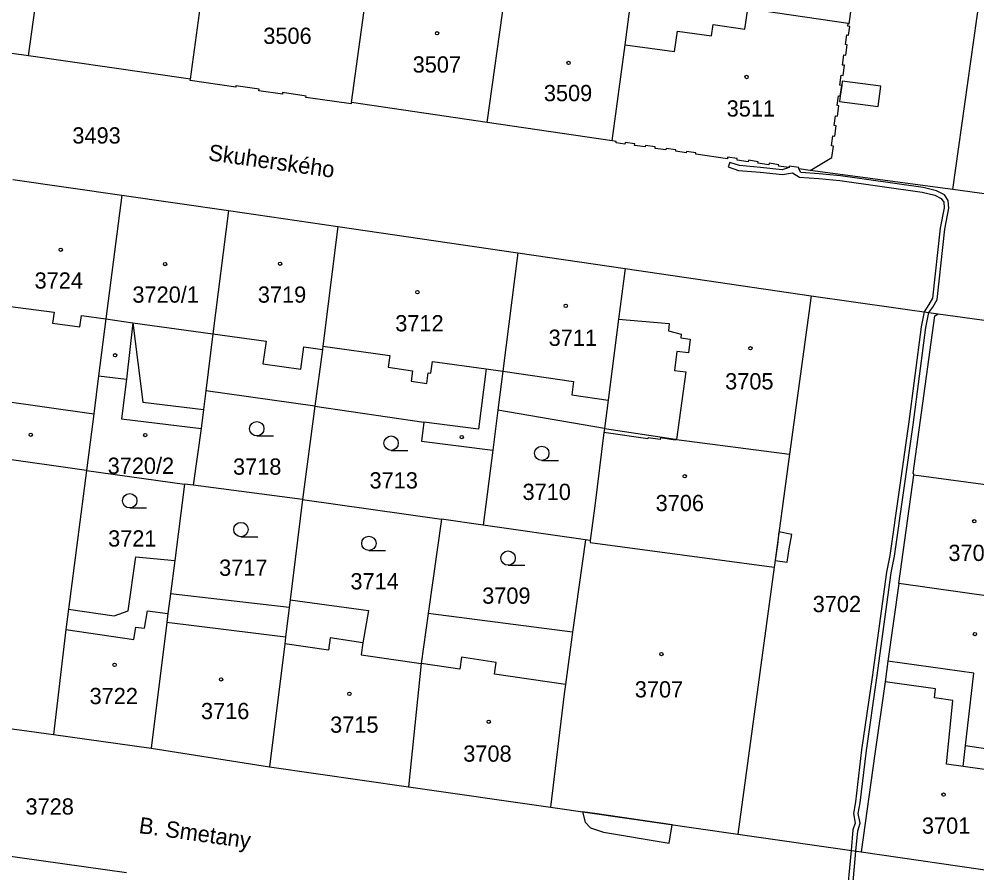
# Model space of a CAD drawing. Extents: x -756746 to -753363, y -1166406 to -1161727.
# Drawn here: x -755598.3 to -755498.1, y -1165566.7 to -1165477.4 of the extents above; entities that cross this region are included whole.
import ezdxf

# ---------------------------------------------------------------- set-up
doc = ezdxf.new("R2010")
doc.units = 0
for name, color, linetype in [('Hranice parcel', 7, 'Continuous'), ('Parcelní čísla', 7, 'Continuous'), ('Pop  PČ popisy', 7, 'Continuous'), ('Vnitřní kresba', 7, 'Continuous'), ('Věcná břemena k části', 7, 'Continuous'), ('Značky budov', 7, 'Continuous'), ('Značky kultur', 7, 'Continuous')]:
    doc.layers.add(name, color=color, linetype=linetype)

msp = doc.modelspace()

# ---------------------------------------------------------------- linework, layer by layer
at = {"layer": 'Hranice parcel'}
for p, q in [((-755500.64, -1165495.24), (-755497.73, -1165474.48)), ((-755597.32, -1165481.27), (-755614.25, -1165478.83)), ((-755580.39, -1165483.68), (-755597.32, -1165481.27)), ((-755549.35, -1165488.24), (-755563.53, -1165486.12)), ((-755536.27, -1165490.14), (-755549.35, -1165488.24)), ((-755500.64, -1165495.24), (-755515.56, -1165493.26)), ((-755598.95, -1165494.19), (-755587.54, -1165495.82)), ((-755483.68, -1165497.6), (-755500.64, -1165495.24)), ((-755587.54, -1165495.82), (-755589.22, -1165508.75)), ((-755587.54, -1165495.82), (-755576.39, -1165497.44)), ((-755576.39, -1165497.44), (-755564.98, -1165499.1)), ((-755564.98, -1165499.1), (-755546.15, -1165501.86)), ((-755546.15, -1165501.86), (-755534.91, -1165503.5)), ((-755534.91, -1165503.5), (-755515.46, -1165506.37)), ((-755515.46, -1165506.37), (-755517.72, -1165522.91)), ((-755515.46, -1165506.37), (-755502.19, -1165508.22)), ((-755502.19, -1165508.22), (-755483.75, -1165510.78)), ((-755578.77, -1165516.28), (-755579.02, -1165518.24)), ((-755567.37, -1165517.88), (-755578.77, -1165516.28)), ((-755567.37, -1165517.88), (-755568.67, -1165527.64)), ((-755548.22, -1165518.31), (-755548.75, -1165522.49)), ((-755537.08, -1165520.22), (-755548.22, -1165518.31)), ((-755591.24, -1165524.61), (-755602.41, -1165523.04)), ((-755548.75, -1165522.49), (-755549.77, -1165530.33)), ((-755591.24, -1165524.61), (-755593.12, -1165539.13)), ((-755591.24, -1165524.61), (-755580.99, -1165526.05)), ((-755506.29, -1165536.42), (-755504.73, -1165525.12)), ((-755580.99, -1165526.05), (-755582.03, -1165534.03)), ((-755580.1, -1165526.16), (-755580.99, -1165526.05)), ((-755568.67, -1165527.64), (-755580.1, -1165526.16)), ((-755568.67, -1165527.64), (-755569.95, -1165538.15)), ((-755568.67, -1165527.64), (-755554.14, -1165529.7)), ((-755554.14, -1165529.7), (-755555.51, -1165539.56)), ((-755549.77, -1165530.33), (-755554.14, -1165529.7)), ((-755539.07, -1165531.87), (-755549.77, -1165530.33)), ((-755539.07, -1165531.87), (-755540.41, -1165541.51)), ((-755538.57, -1165531.93), (-755539.07, -1165531.87)), ((-755582.03, -1165534.03), (-755582.48, -1165537.51)), ((-755519.33, -1165534.73), (-755523.14, -1165562.66)), ((-755570.05, -1165538.95), (-755582.48, -1165537.51)), ((-755569.95, -1165538.15), (-755570.05, -1165538.95)), ((-755555.51, -1165539.56), (-755556.24, -1165544.8)), ((-755540.41, -1165541.51), (-755555.51, -1165539.56)), ((-755556.24, -1165544.8), (-755557.58, -1165557.68)), ((-755617.21, -1165549.08), (-755594.69, -1165552.23)), ((-755594.69, -1165552.23), (-755584.48, -1165553.66)), ((-755584.48, -1165553.66), (-755572.1, -1165555.59)), ((-755572.1, -1165555.59), (-755557.58, -1165557.68)), ((-755557.58, -1165557.68), (-755542.73, -1165559.81)), ((-755542.73, -1165559.81), (-755523.14, -1165562.66)), ((-755523.14, -1165562.66), (-755510.24, -1165564.51)), ((-755510.24, -1165564.51), (-755495.11, -1165566.68))]:
    msp.add_line(p, q, dxfattribs=at)
for points in [[(-755597.32, -1165481.27), (-755595.52, -1165468.15), (-755593.9, -1165457.14)], [(-755580.39, -1165483.68), (-755578.61, -1165470.61), (-755577.6, -1165463.3)], [(-755563.53, -1165486.12), (-755561.72, -1165472.94), (-755560.91, -1165467.03)], [(-755511.59, -1165477.89), (-755511.49, -1165477.91), (-755509.92, -1165466.63)], [(-755549.35, -1165488.24), (-755547.51, -1165475.01), (-755546.68, -1165469.1)], [(-755536.27, -1165490.14), (-755534.93, -1165480.09), (-755534.49, -1165476.9), (-755534.17, -1165474.63)], [(-755511.59, -1165477.89), (-755522.08, -1165476.35), (-755523.67, -1165476.13), (-755532.18, -1165474.91), (-755534.17, -1165474.63)], [(-755515.56, -1165493.26), (-755513.3, -1165491.9), (-755513.14, -1165490.69), (-755513.34, -1165490.67), (-755513.2, -1165489.64), (-755513, -1165489.67), (-755512.85, -1165488.58), (-755513.05, -1165488.55), (-755512.91, -1165487.53), (-755512.71, -1165487.56), (-755512.56, -1165486.47), (-755512.76, -1165486.44), (-755512.62, -1165485.44), (-755512.42, -1165485.47), (-755512.27, -1165484.35), (-755512.47, -1165484.32), (-755512.33, -1165483.29), (-755512.13, -1165483.31), (-755511.98, -1165482.24), (-755512.18, -1165482.22), (-755512.04, -1165481.17), (-755511.84, -1165481.2), (-755511.69, -1165480.11), (-755511.89, -1165480.08), (-755511.75, -1165479.06), (-755511.55, -1165479.09), (-755511.42, -1165478.18), (-755511.62, -1165478.15), (-755511.59, -1165477.89)], [(-755563.53, -1165486.12), (-755563.56, -1165486.29), (-755568.3, -1165485.6), (-755568.28, -1165485.46), (-755570.74, -1165485.1), (-755570.77, -1165485.28), (-755573.24, -1165484.92), (-755573.21, -1165484.74), (-755575.63, -1165484.39), (-755575.65, -1165484.54), (-755580.41, -1165483.85), (-755580.39, -1165483.68)], [(-755515.56, -1165493.26), (-755516.77, -1165493.09), (-755516.74, -1165492.94), (-755517.75, -1165492.79), (-755517.78, -1165492.94), (-755518.88, -1165492.78), (-755518.86, -1165492.64), (-755519.87, -1165492.49), (-755519.89, -1165492.64), (-755521.04, -1165492.47), (-755521.02, -1165492.33), (-755522.02, -1165492.18), (-755522.04, -1165492.33), (-755523.21, -1165492.16), (-755523.19, -1165492.01), (-755524.21, -1165491.87), (-755524.23, -1165492.02), (-755527.53, -1165491.54), (-755527.51, -1165491.39), (-755528.5, -1165491.25), (-755528.52, -1165491.4), (-755529.63, -1165491.24), (-755529.6, -1165491.09), (-755530.63, -1165490.94), (-755530.65, -1165491.09), (-755531.79, -1165490.93), (-755531.77, -1165490.78), (-755532.8, -1165490.63), (-755532.82, -1165490.78), (-755533.94, -1165490.62), (-755533.92, -1165490.47), (-755534.93, -1165490.33), (-755534.95, -1165490.48), (-755535.86, -1165490.34), (-755535.84, -1165490.2), (-755536.27, -1165490.14)], [(-755576.39, -1165497.44), (-755578.04, -1165510.31), (-755578.77, -1165516.28)], [(-755564.98, -1165499.1), (-755566.54, -1165511.62), (-755566.58, -1165511.96), (-755567.37, -1165517.88)], [(-755546.15, -1165501.86), (-755547.71, -1165514.24), (-755548.22, -1165518.31)], [(-755534.91, -1165503.5), (-755535.6, -1165508.78), (-755536.7, -1165517.26), (-755537.08, -1165520.22)], [(-755504.73, -1165525.12), (-755504.71, -1165524.95), (-755504.81, -1165524.93), (-755502.54, -1165508.44), (-755502.19, -1165508.22)], [(-755589.22, -1165508.75), (-755590, -1165514.72), (-755590.48, -1165518.68), (-755591.24, -1165524.61)], [(-755589.22, -1165508.75), (-755586.4, -1165509.17), (-755585.36, -1165517.47), (-755579.02, -1165518.24)], [(-755579.02, -1165518.24), (-755579.25, -1165520.21), (-755580.1, -1165526.16)], [(-755567.37, -1165517.88), (-755555.96, -1165519.58), (-755556.21, -1165521.55), (-755548.75, -1165522.49)], [(-755537.08, -1165520.22), (-755537.14, -1165520.66), (-755538.1, -1165528.3), (-755538.57, -1165531.93)], [(-755537.08, -1165520.22), (-755529.65, -1165521.34), (-755529.54, -1165521.36), (-755517.72, -1165522.91)], [(-755517.72, -1165522.91), (-755519.3, -1165534.51), (-755519.33, -1165534.73)], [(-755486.13, -1165527.63), (-755491.7, -1165526.85), (-755497.47, -1165526.09), (-755504.73, -1165525.12)], [(-755538.57, -1165531.93), (-755538.56, -1165532.15), (-755519.33, -1165534.73)], [(-755593.12, -1165539.13), (-755588.37, -1165539.81), (-755586.91, -1165539.29), (-755586.1, -1165533.63), (-755582.03, -1165534.03)], [(-755506.29, -1165536.42), (-755507.44, -1165544.54), (-755507.74, -1165546.71), (-755508.8, -1165554.23), (-755510.24, -1165564.51)], [(-755491.35, -1165538.54), (-755493.22, -1165538.27), (-755506.29, -1165536.42)], [(-755582.48, -1165537.51), (-755582.74, -1165539.57), (-755582.86, -1165540.5), (-755584.48, -1165553.66)], [(-755569.95, -1165538.15), (-755561.76, -1165539.26), (-755562.34, -1165542.65), (-755562.52, -1165543.9), (-755556.24, -1165544.8)], [(-755593.12, -1165539.13), (-755593.4, -1165541.26), (-755594.69, -1165552.23)], [(-755570.05, -1165538.95), (-755570.43, -1165542.05), (-755570.51, -1165542.75), (-755572.1, -1165555.59)], [(-755540.41, -1165541.51), (-755541.17, -1165546.99), (-755541.29, -1165547.98), (-755542.73, -1165559.81)], [(-755587.08, -1165566.7), (-755602.71, -1165564.51), (-755608.7, -1165563.61)]]:
    msp.add_lwpolyline(points, dxfattribs=at)
at = {"layer": 'Vnitřní kresba'}
for p, q in [((-755522.39, -1165478.47), (-755522.08, -1165476.35)), ((-755525.88, -1165479.17), (-755525.7, -1165477.99)), ((-755525.7, -1165477.99), (-755522.39, -1165478.47)), ((-755529.77, -1165480.79), (-755529.45, -1165478.67)), ((-755529.45, -1165478.67), (-755525.88, -1165479.17)), ((-755534.93, -1165480.09), (-755529.77, -1165480.79)), ((-755600.29, -1165507.32), (-755594.65, -1165508.05)), ((-755594.65, -1165508.05), (-755594.8, -1165509.22)), ((-755594.8, -1165509.22), (-755591.94, -1165509.59)), ((-755591.94, -1165509.59), (-755591.79, -1165508.42)), ((-755591.79, -1165508.42), (-755589.22, -1165508.75)), ((-755586.4, -1165509.17), (-755587.08, -1165515.08)), ((-755586.4, -1165509.17), (-755578.04, -1165510.31)), ((-755535.6, -1165508.78), (-755530.3, -1165509.26)), ((-755530.3, -1165509.26), (-755530.37, -1165510.01)), ((-755578.04, -1165510.31), (-755572.47, -1165511.11)), ((-755530.37, -1165510.01), (-755529.05, -1165510.37)), ((-755529.05, -1165510.37), (-755529.1, -1165510.76)), ((-755572.47, -1165511.11), (-755572.8, -1165513.46)), ((-755529.1, -1165510.76), (-755528.11, -1165510.89)), ((-755528.11, -1165510.89), (-755528.3, -1165512.33)), ((-755568.85, -1165514.01), (-755568.52, -1165511.68)), ((-755568.52, -1165511.68), (-755566.58, -1165511.96)), ((-755566.54, -1165511.62), (-755559.54, -1165512.6)), ((-755529.5, -1165512.17), (-755529.77, -1165514.15)), ((-755528.3, -1165512.33), (-755529.5, -1165512.17)), ((-755559.54, -1165512.6), (-755559.71, -1165513.82)), ((-755555.25, -1165514.43), (-755555.08, -1165513.22)), ((-755555.08, -1165513.22), (-755549.44, -1165514)), ((-755572.8, -1165513.46), (-755568.85, -1165514.01)), ((-755559.71, -1165513.82), (-755557.16, -1165514.18)), ((-755557.16, -1165514.18), (-755557.31, -1165515.29)), ((-755549.44, -1165514), (-755550.24, -1165520.31)), ((-755549.44, -1165514), (-755547.71, -1165514.24)), ((-755547.71, -1165514.24), (-755540.31, -1165515.32)), ((-755529.77, -1165514.15), (-755528.57, -1165514.31)), ((-755528.57, -1165514.31), (-755529.54, -1165521.36)), ((-755590, -1165514.72), (-755587.08, -1165515.08)), ((-755587.08, -1165515.08), (-755587.59, -1165519.21)), ((-755557.31, -1165515.29), (-755555.66, -1165515.51)), ((-755555.66, -1165515.51), (-755555.51, -1165514.4)), ((-755555.51, -1165514.4), (-755555.25, -1165514.43)), ((-755540.31, -1165515.32), (-755540.51, -1165516.69)), ((-755601.55, -1165517.14), (-755590.48, -1165518.68)), ((-755540.51, -1165516.69), (-755536.7, -1165517.26)), ((-755587.59, -1165519.21), (-755579.25, -1165520.21)), ((-755550.24, -1165520.31), (-755555.96, -1165519.58)), ((-755585.2, -1165541.11), (-755584.87, -1165539.29)), ((-755584.87, -1165539.29), (-755582.74, -1165539.57)), ((-755593.4, -1165541.26), (-755586.29, -1165542.29)), ((-755586.29, -1165542.29), (-755586.08, -1165540.99)), ((-755586.08, -1165540.99), (-755585.2, -1165541.11)), ((-755570.43, -1165542.05), (-755582.86, -1165540.5)), ((-755565.76, -1165542.11), (-755565.95, -1165543.4)), ((-755562.34, -1165542.65), (-755565.76, -1165542.11)), ((-755565.95, -1165543.4), (-755570.51, -1165542.75)), ((-755552.02, -1165544.15), (-755552.2, -1165545.39)), ((-755548.4, -1165544.69), (-755552.02, -1165544.15)), ((-755552.2, -1165545.39), (-755556.24, -1165544.8)), ((-755548.58, -1165545.91), (-755548.4, -1165544.69)), ((-755498.44, -1165545.81), (-755507.44, -1165544.54)), ((-755541.17, -1165546.99), (-755548.58, -1165545.91)), ((-755499.33, -1165553.38), (-755498.44, -1165545.81)), ((-755502.45, -1165547.46), (-755507.74, -1165546.71)), ((-755502.58, -1165548.4), (-755502.45, -1165547.46)), ((-755500.66, -1165548.67), (-755502.58, -1165548.4)), ((-755501.32, -1165555.32), (-755500.66, -1165548.67)), ((-755499.58, -1165555.57), (-755499.33, -1165553.38)), ((-755499.33, -1165553.38), (-755493.45, -1165554.26)), ((-755499.58, -1165555.57), (-755501.32, -1165555.32)), ((-755493.74, -1165556.41), (-755499.58, -1165555.57))]:
    msp.add_line(p, q, dxfattribs=at)
msp.add_lwpolyline([(-755529.65, -1165521.34), (-755529.67, -1165521.45), (-755531.23, -1165521.21), (-755531.26, -1165521.37), (-755532.51, -1165521.21), (-755532.53, -1165521.32), (-755537.14, -1165520.66)], dxfattribs=at)
at = {"layer": 'Věcná břemena k části'}
for points in [[(-755512.27, -1165484.35), (-755512.42, -1165485.47), (-755512.49, -1165486.02), (-755508.45, -1165486.56), (-755508.17, -1165484.44), (-755512.21, -1165483.89)], [(-755517.97, -1165534.21), (-755517.76, -1165532.8), (-755517.47, -1165531.31), (-755518.83, -1165531.04), (-755519, -1165532.34), (-755519.07, -1165532.82), (-755519.23, -1165534.03)], [(-755538.09, -1165560.49), (-755538.62, -1165560.41), (-755539.39, -1165560.3), (-755539.09, -1165561.38), (-755538.55, -1165561.97), (-755537.19, -1165562.43), (-755530.32, -1165563.57), (-755529.99, -1165561.66)]]:
    msp.add_lwpolyline(points, close=True, dxfattribs=at)
msp.add_lwpolyline([(-755511.12, -1165568.02), (-755510.79, -1165564.43), (-755510.59, -1165562.3), (-755510.35, -1165561.5), (-755510.55, -1165560.49), (-755510.33, -1165559.36), (-755509.69, -1165553.9), (-755508.6, -1165546.3), (-755507.08, -1165535.33), (-755506.74, -1165533.59), (-755504.79, -1165519.85), (-755503.46, -1165509.67), (-755503.15, -1165508.09), (-755502.75, -1165507.55), (-755502.28, -1165506.75), (-755501.48, -1165499.37), (-755501.05, -1165497.18), (-755501.12, -1165496.38), (-755501.53, -1165495.8), (-755502.35, -1165495.36), (-755503.74, -1165495.01), (-755512.41, -1165493.81), (-755514.62, -1165493.6), (-755516.53, -1165493.47), (-755516.77, -1165493.09), (-755516.74, -1165492.94), (-755517.75, -1165492.79), (-755517.78, -1165492.94), (-755518.49, -1165493.17), (-755520.75, -1165492.92), (-755522.97, -1165492.74), (-755523.98, -1165492.41), (-755524.14, -1165492.88), (-755523.07, -1165493.24), (-755520.79, -1165493.42), (-755518.47, -1165493.67), (-755517.41, -1165493.49), (-755516.69, -1165493.95), (-755514.66, -1165494.1), (-755512.47, -1165494.31), (-755503.84, -1165495.51), (-755502.53, -1165495.84), (-755501.87, -1165496.18), (-755501.6, -1165496.56), (-755501.55, -1165497.16), (-755501.98, -1165499.29), (-755502.76, -1165506.59), (-755503.17, -1165507.27), (-755503.63, -1165508.02), (-755503.96, -1165509.59), (-755505.29, -1165519.79), (-755507.24, -1165533.51), (-755507.58, -1165535.25), (-755509.1, -1165546.24), (-755510.19, -1165553.84), (-755510.83, -1165559.28), (-755511.05, -1165560.49), (-755510.87, -1165561.48), (-755511.09, -1165562.2), (-755511.29, -1165564.36), (-755511.62, -1165567.98)], dxfattribs=at)
at = {"layer": 'Značky budov'}
for centre in [(-755554.58, -1165478.89), (-755540.84, -1165482), (-755522.22, -1165483.47), (-755593.95, -1165501.54), (-755583.04, -1165503.04), (-755571, -1165503), (-755556.65, -1165505.97), (-755541.13, -1165507.4), (-755521.81, -1165511.84), (-755588.26, -1165512.57), (-755597.09, -1165520.88), (-755585.1, -1165520.91), (-755552, -1165521.13), (-755528.68, -1165525.22), (-755498.41, -1165529.92), (-755498.33, -1165541.73), (-755531.13, -1165543.81), (-755588.32, -1165544.94), (-755577.18, -1165546.47), (-755563.75, -1165547.97), (-755549.18, -1165550.89), (-755501.61, -1165558.5)]:
    msp.add_circle(centre, 0.175, dxfattribs=at)
at = {"layer": 'Značky kultur'}
for p, q in [((-755573.44, -1165521), (-755571.69, -1165521)), ((-755559.39, -1165522.51), (-755557.64, -1165522.51)), ((-755543.64, -1165523.57), (-755541.89, -1165523.57)), ((-755586.73, -1165528.53), (-755584.98, -1165528.53)), ((-755575.1, -1165531.54), (-755573.35, -1165531.54)), ((-755561.72, -1165532.99), (-755559.97, -1165532.99)), ((-755547.16, -1165534.53), (-755545.41, -1165534.53))]:
    msp.add_line(p, q, dxfattribs=at)
for centre in [(-755573.44, -1165520.25), (-755559.39, -1165521.76), (-755543.64, -1165522.82), (-755586.73, -1165527.78), (-755575.1, -1165530.79), (-755561.72, -1165532.24), (-755547.16, -1165533.78)]:
    msp.add_circle(centre, 0.75, dxfattribs=at)

# ---------------------------------------------------------------- texts
at = {"layer": 'Parcelní čísla'}
for s, p in [('3506', (-755572.76, -1165480.01)), ('3507', (-755557.14, -1165483.01)), ('3509', (-755543.42, -1165486)), ('3511', (-755524.3, -1165487.61)), ('3493', (-755592.73, -1165490.43)), ('3724', (-755596.68, -1165505.6)), ('3720/1', (-755586.45, -1165507.07)), ('3719', (-755573.33, -1165507.07)), ('3712', (-755558.96, -1165510.07)), ('3711', (-755542.92, -1165511.59)), ('3705', (-755524.46, -1165516.14)), ('3720/2', (-755589.04, -1165524.97)), ('3718', (-755575.93, -1165525.06)), ('3713', (-755561.65, -1165526.5)), ('3710', (-755545.65, -1165527.7)), ('3706', (-755531.73, -1165528.87)), ('3721', (-755588.99, -1165532.57)), ('3703', (-755501.11, -1165534.08)), ('3717', (-755577.38, -1165535.63)), ('3714', (-755563.65, -1165537.05)), ('3709', (-755549.87, -1165538.55)), ('3702', (-755515.3, -1165539.43)), ('3722', (-755590.93, -1165549.05)), ('3707', (-755533.91, -1165548.35)), ('3716', (-755579.28, -1165550.62)), ('3715', (-755565.77, -1165552.04)), ('3708', (-755551.85, -1165555.07)), ('3728', (-755597.63, -1165560.6)), ('3701', (-755503.88, -1165562.6))]:
    msp.add_text(s, height=1.7, dxfattribs=at).set_placement(p)
at = {"layer": 'Pop  PČ popisy'}
for s, p in [('Skuherského', (-755578.58, -1165492.17)), ('B. Smetany', (-755585.84, -1165562.52))]:
    msp.add_text(s, height=1.7, rotation=352, dxfattribs=at).set_placement(p)

doc.saveas('drawing.dxf')
